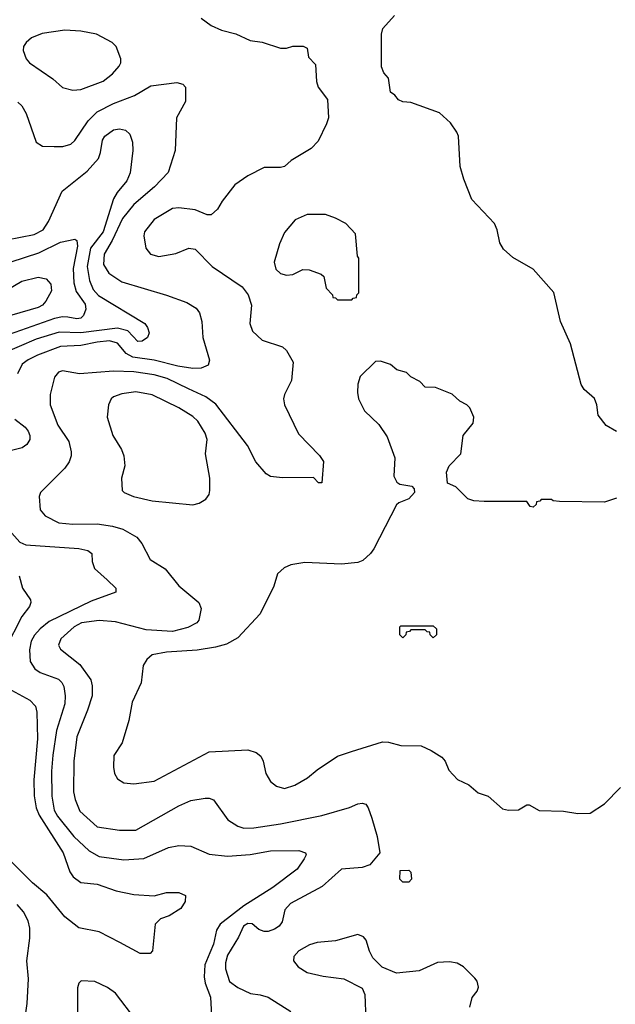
# Model space of a CAD drawing. Extents: x 997026 to 1115308, y 536381 to 619039.
# Tile 439 of 484: x 1102384 to 1105309, y 551211 to 556047. Entities that reach past the tile are written whole.
import ezdxf

# ---------------------------------------------------------------- set-up
doc = ezdxf.new("R2010")
doc.units = 0

msp = doc.modelspace()

# ---------------------------------------------------------------- linework, layer by layer
at = {"layer": '0CON20XD'}
for points in [[(1103275, 556053.8), (1103325, 556018), (1103375, 555995.8), (1103445, 555977.5), (1103515, 555944), (1103575, 555936.2), (1103665, 555906.2), (1103695, 555906.2), (1103725, 555916.2), (1103776.1, 555916.1), (1103795, 555907.5), (1103803, 555863), (1103836.4, 555826.4), (1103842.3, 555742.3), (1103850, 555715), (1103896.2, 555655), (1103900, 555565), (1103891.2, 555535), (1103849.2, 555450.8), (1103815, 555413.3), (1103717.5, 555355), (1103683.6, 555326.4), (1103665, 555320), (1103585, 555320), (1103505, 555280), (1103441.2, 555235), (1103378, 555155), (1103355, 555116.2), (1103325, 555088.8), (1103305, 555088), (1103245, 555112.9), (1103165, 555122.7), (1103135, 555119.1), (1103045, 555065.6), (1102997.5, 555005), (1102994.4, 554985), (1103004.3, 554925), (1103026.7, 554895), (1103067, 554883), (1103151.2, 554898.8), (1103215, 554923.8), (1103245, 554918.8), (1103330, 554835), (1103475.8, 554735), (1103505.5, 554695), (1103522.9, 554645), (1103514.4, 554555), (1103526.8, 554516.8), (1103575, 554472), (1103675, 554440), (1103695, 554421.2), (1103727.5, 554365), (1103718, 554275), (1103684, 554205), (1103680, 554185), (1103684, 554155), (1103752.5, 554012.5), (1103855.9, 553905.9), (1103875.9, 553875.9), (1103868.3, 553771.7), (1103851.7, 553771.7), (1103827.5, 553797.5), (1103675, 553796.2), (1103615, 553803.8), (1103595, 553816.7), (1103544.4, 553874.4), (1103502, 553955), (1103348, 554158), (1103298.5, 554195), (1103213.8, 554233.8), (1103108.1, 554285), (1103045, 554302), (1102945, 554317.3), (1102845, 554319.8), (1102677.5, 554307.5), (1102595, 554321.5), (1102574.3, 554315), (1102555, 554291.4), (1102533.5, 554205), (1102533.5, 554155), (1102571.8, 554055), (1102625.4, 553975.4), (1102637.5, 553925), (1102636.5, 553905), (1102626.7, 553875), (1102605.3, 553844.7), (1102485.7, 553725), (1102480, 553705), (1102485, 553640), (1102509.4, 553609.4), (1102576.2, 553576.2), (1102645, 553568.5), (1102765, 553571.3), (1102840.3, 553559.7), (1102890, 553545), (1102960, 553505), (1102984.1, 553474.1), (1103025, 553395.7), (1103099.1, 553349.1), (1103165, 553265.7), (1103263.8, 553185), (1103275.8, 553155), (1103263.2, 553096.8), (1103254.2, 553085), (1103209.4, 553060.6), (1103135, 553042.3), (1103005, 553050.6), (1102855, 553088.6), (1102775, 553096.2), (1102688, 553085), (1102650.9, 553065), (1102586.9, 553005), (1102574.4, 552975), (1102585, 552954.4), (1102679.5, 552879.5), (1102734, 552804), (1102740.5, 552775), (1102739.5, 552725), (1102717.9, 552655), (1102665.3, 552525), (1102649.6, 552405), (1102648.9, 552255), (1102657.1, 552217.1), (1102680.1, 552160.1), (1102765, 552082.7), (1102875, 552065.4), (1102955, 552066.2), (1103165, 552186.2), (1103225, 552210.9), (1103295, 552223.3), (1103315, 552223.1), (1103335, 552214.2), (1103406.9, 552116.9), (1103455, 552085.6), (1103485, 552076.4), (1103533.1, 552076.9), (1103665, 552097.3), (1103868.2, 552138.2), (1104003.4, 552176.6), (1104045, 552195.8), (1104065, 552198.8), (1104083.6, 552193.6), (1104095.9, 552175.9), (1104113.8, 552125), (1104138.8, 552035), (1104152.5, 551955), (1104103.3, 551895), (1104065, 551881.9), (1103965, 551874.5), (1103869.9, 551790.1), (1103714.3, 551705), (1103685.6, 551675), (1103673.3, 551615), (1103657.5, 551595), (1103635, 551580.3), (1103605, 551568.4), (1103585, 551568.2), (1103558.4, 551578.4), (1103525, 551606.1), (1103505, 551607.2), (1103482.9, 551595), (1103459.2, 551540.8), (1103405, 551452.5), (1103395.3, 551415), (1103395.3, 551385), (1103415, 551323.1), (1103455, 551292.5), (1103516.9, 551263.1), (1103565, 551257.8), (1103605, 551245.6), (1103716, 551175)], [(1104565, 555263.3), (1104547.1, 555325), (1104538, 555475), (1104531.2, 555495), (1104499.5, 555539.5), (1104445, 555590), (1104305, 555640), (1104265, 555642.5), (1104243.6, 555653.6), (1104226.4, 555676.4), (1104205, 555690), (1104195, 555760), (1104172.5, 555785), (1104160, 555815), (1104160, 555975), (1104166.4, 556003.6), (1104225, 556066.7)], [(1102645, 555701.1), (1102685, 555704.5), (1102794.4, 555745), (1102839.6, 555780.4), (1102872, 555818), (1102881.1, 555835), (1102881.1, 555855), (1102857.8, 555915), (1102838.9, 555935), (1102761.2, 555975), (1102685, 555990), (1102605, 555994.5), (1102495, 555978.1), (1102442.6, 555957.4), (1102415.7, 555934.3), (1102403.3, 555915), (1102401.2, 555895), (1102416.2, 555855), (1102432, 555835), (1102546.2, 555756.2), (1102595, 555712.9), (1102645, 555701.1)], [(1102375, 555641.1), (1102395, 555624.2), (1102416, 555586), (1102465.8, 555445), (1102495.5, 555425.5), (1102553.7, 555423.7), (1102595.4, 555424.6), (1102634.6, 555435.4), (1102655, 555454), (1102719.7, 555550.3), (1102765, 555593.9), (1102844.8, 555635.2), (1102947.5, 555675), (1103028.1, 555721.9), (1103155, 555738), (1103185, 555730), (1103197.5, 555715), (1103198.6, 555645), (1103154.4, 555565), (1103146.9, 555405), (1103113.7, 555296.3), (1103046.7, 555225), (1102945, 555139.6), (1102889.2, 555070.8), (1102838.5, 554961.5), (1102798.2, 554895), (1102795.4, 554845), (1102821.5, 554801.5), (1102885, 554759.6), (1103105, 554693.8), (1103205, 554657.5), (1103250.6, 554630.6), (1103266.7, 554606.7), (1103278.6, 554565), (1103282.9, 554485), (1103315.8, 554375), (1103309.7, 554350.3), (1103275.3, 554334.7), (1103235, 554333.1), (1103160, 554345), (1103045, 554374.8), (1102939.4, 554389.4), (1102906.7, 554406.7), (1102865, 554458.1), (1102825, 554469.1), (1102765, 554463.5), (1102683.8, 554446.2), (1102585, 554441.6), (1102471.2, 554398.8), (1102425, 554375.3), (1102396.7, 554355), (1102372.7, 554307.3)], [(1102321.4, 554965), (1102455, 554991.6), (1102499.5, 555015), (1102525.4, 555055), (1102593.1, 555205), (1102715, 555302.7), (1102770.4, 555365), (1102781.2, 555395), (1102790.4, 555455), (1102801.8, 555475), (1102845, 555506), (1102875, 555510.4), (1102903.9, 555503.9), (1102925.6, 555485), (1102938.5, 555445), (1102940.5, 555405), (1102927.2, 555295), (1102910.3, 555255), (1102862.6, 555197.4), (1102845, 555166.5), (1102793.5, 555005), (1102731.1, 554925), (1102715.4, 554835), (1102726.2, 554765), (1102745, 554721.8), (1102771.7, 554691.7), (1102998, 554555), (1103012, 554535), (1103019.2, 554509.2), (1103012, 554485), (1102985, 554467.5), (1102965, 554465.5), (1102915, 554519.1), (1102865, 554532.2), (1102685, 554508.5), (1102578.4, 554511.6), (1102465, 554477.4), (1102297.7, 554405)], [(1105315, 554024), (1105264.1, 554054.1), (1105224.1, 554104.1), (1105218, 554155), (1105205.7, 554185.7), (1105155, 554230), (1105141.4, 554255), (1105089.2, 554455), (1105040, 554565), (1105007.5, 554707.5), (1104905, 554821.2), (1104805, 554878.8), (1104759.5, 554919.5), (1104741.2, 554951.2), (1104729.2, 555015), (1104715.7, 555045.7), (1104603.4, 555163.4), (1104565, 555263.3)], [(1104015, 554670), (1104021.7, 554678.3), (1104038.3, 554681.7), (1104040, 554695), (1104050, 554705), (1104050, 554875), (1104042.5, 554885), (1104033.3, 554995), (1103985.7, 555045.7), (1103935, 555072), (1103885, 555089.2), (1103795, 555090), (1103737, 555063), (1103685, 555001.2), (1103659.4, 554945), (1103634.4, 554855), (1103641.1, 554821.1), (1103665, 554800), (1103695, 554791.5), (1103725, 554795.7), (1103775, 554820), (1103805, 554818.8), (1103865, 554797.5), (1103877.5, 554785), (1103888.3, 554728.3), (1103920, 554695), (1103921.7, 554681.7), (1103935, 554680), (1103945, 554670), (1104015, 554670)], [(1102341.8, 554858.2), (1102478.8, 554901.2), (1102585, 554954.2), (1102655, 554969.2), (1102665, 554962.5), (1102668, 554935), (1102646.4, 554825), (1102650.4, 554755), (1102662.2, 554712.2), (1102705, 554649.1), (1102709.5, 554625), (1102696.8, 554593.2), (1102685, 554580), (1102665, 554576.8), (1102621.2, 554585), (1102595, 554587.3), (1102555, 554579.6), (1102305, 554491.1)], [(1102257.4, 554682.6), (1102395, 554762.5), (1102475, 554782.1), (1102514.6, 554774.6), (1102537.7, 554747.7), (1102539.6, 554715), (1102512.5, 554665), (1102495.5, 554645), (1102475, 554633.7), (1102345.2, 554594.8)], [(1105315, 553696), (1105255, 553676.2), (1105035, 553680), (1105003, 553683), (1104995, 553690), (1104945, 553690), (1104938.3, 553681.7), (1104921.7, 553678.3), (1104920, 553665), (1104905, 553652.5), (1104890, 553655), (1104875, 553680), (1104665, 553680), (1104613.9, 553683.9), (1104585, 553693.3), (1104525, 553752.5), (1104485, 553770), (1104480, 553825), (1104492.5, 553855), (1104550, 553915), (1104561.2, 554005), (1104611.2, 554065), (1104613.3, 554095), (1104595, 554140), (1104580, 554155), (1104545, 554173.3), (1104507.5, 554207.5), (1104425, 554240), (1104375, 554242.5), (1104349.3, 554269.3), (1104305, 554292.5), (1104283.6, 554313.6), (1104236.4, 554326.4), (1104205, 554352.5), (1104155, 554370), (1104131.7, 554368.3), (1104056.7, 554295), (1104044.2, 554255.8), (1104042.5, 554215), (1104048, 554185), (1104078, 554125), (1104147.8, 554057.8), (1104188, 553998), (1104225.7, 553895), (1104222, 553805), (1104236.7, 553775), (1104250, 553765), (1104310, 553755), (1104321.7, 553741.7), (1104322.5, 553725), (1104295, 553693.3), (1104245, 553673.3), (1104235, 553663.3), (1104122.3, 553447.7), (1104105.9, 553424.1), (1104069.2, 553390.8), (1104045, 553381.2), (1103965, 553372.5), (1103785, 553380), (1103715, 553369.2), (1103682.5, 553355), (1103650, 553325), (1103632, 553265), (1103565, 553128), (1103455, 553011.1), (1103399.8, 552980.2), (1103345.9, 552964.1), (1103255, 552949.7), (1103105, 552940.3), (1103035, 552927.7), (1103008.5, 552905), (1102990.9, 552875), (1102980.4, 552789.6), (1102936.4, 552695), (1102920.6, 552605), (1102887.5, 552495), (1102847, 552433), (1102844.4, 552375), (1102850, 552345), (1102865, 552318.8), (1102895, 552298), (1102945, 552293.1), (1103045, 552306.5), (1103315, 552450), (1103505, 552460), (1103545, 552448), (1103568.8, 552428.8), (1103580, 552405), (1103592.9, 552345), (1103616, 552305), (1103645, 552281.4), (1103685, 552271.4), (1103735, 552287.1), (1103797.4, 552322.6), (1103845, 552362), (1103945, 552429.2), (1104013, 552453), (1104165, 552500), (1104195, 552498.8), (1104255, 552482.5), (1104355, 552480), (1104405, 552458), (1104456.7, 552425), (1104473.3, 552405), (1104491.2, 552361.2), (1104533.3, 552315), (1104589.2, 552289.2), (1104635, 552250), (1104685, 552233.3), (1104755, 552170), (1104785, 552163.8), (1104833.6, 552166.4), (1104875, 552190), (1104885, 552190), (1104935, 552163.3), (1105055, 552160), (1105125, 552147.5)], [(1103235, 553664), (1103265, 553672), (1103298.1, 553691.9), (1103314, 553715), (1103317.5, 553735), (1103318.1, 553795), (1103296.4, 553913.6), (1103305.4, 553985.4), (1103295, 554016.2), (1103258.5, 554075), (1103235, 554097.9), (1103165, 554140.4), (1103035, 554204), (1102955, 554218.2), (1102885, 554209.5), (1102845, 554194), (1102834, 554185), (1102820, 554155), (1102813.1, 554095), (1102841.4, 554005), (1102884.3, 553935), (1102895.9, 553904.1), (1102900, 553855), (1102883.8, 553795), (1102886.7, 553735), (1102896.7, 553725), (1102943.3, 553705), (1103035, 553683.1), (1103235, 553664)], [(1102361.1, 554085), (1102410.5, 554045), (1102426.2, 554025), (1102434.6, 554005), (1102433.8, 553985), (1102419.7, 553960.3), (1102396.5, 553943.5), (1102284.2, 553915.8)], [(1102346.1, 553525), (1102385, 553480.8), (1102415, 553467.5), (1102675, 553448.9), (1102719.4, 553439.4), (1102738, 553425), (1102740, 553385), (1102751.3, 553351.3), (1102814.2, 553295)], [(1102382, 553315), (1102397.5, 553255), (1102437, 553197), (1102439.2, 553185), (1102432.5, 553165), (1102395.3, 553114.7), (1102315, 552958.1)], [(1102814.2, 553295), (1102856.7, 553255), (1102856.7, 553235), (1102735, 553190.4), (1102529.3, 553090.7), (1102485, 553055.3), (1102456.6, 553023.4), (1102440.7, 552995), (1102431.8, 552951.8), (1102435.3, 552895), (1102458.3, 552858.3), (1102485, 552839.7), (1102575, 552807.5), (1102591.7, 552791.7), (1102600.9, 552770.9), (1102608.1, 552725), (1102605, 552686.7), (1102565.2, 552555), (1102547.7, 552435), (1102540.4, 552355), (1102542.4, 552232.4), (1102553.9, 552165), (1102569.5, 552135), (1102650.6, 552035), (1102724.5, 551965), (1102775, 551937.2), (1102895, 551920), (1102992.9, 551927.1), (1103115, 551980.9), (1103165, 551990.5), (1103225, 551988.1), (1103315, 551947.9), (1103405, 551937.7), (1103515, 551947.3), (1103615, 551965.3), (1103755, 551966.9), (1103787.5, 551955), (1103790, 551945), (1103781.2, 551925), (1103747.1, 551875), (1103627.5, 551785), (1103485, 551693.7), (1103368.5, 551605), (1103349.7, 551575), (1103335, 551505.8), (1103317.1, 551462.9), (1103293.6, 551405), (1103290.5, 551345), (1103294.5, 551315), (1103321.2, 551245), (1103325.6, 551155)], [(1104415, 553010), (1104400, 553025), (1104398.3, 553038.3), (1104385, 553040), (1104375, 553050), (1104305, 553050), (1104298.3, 553041.7), (1104281.7, 553038.3), (1104280, 553025), (1104265, 553010), (1104250, 553025), (1104250, 553065), (1104255, 553070), (1104415, 553070), (1104430, 553055), (1104430, 553025), (1104415, 553010)], [(1102344.4, 552754.4), (1102434.5, 552704.5), (1102461.4, 552675), (1102468.5, 552645), (1102471.2, 552515), (1102453.4, 552313.4), (1102455.8, 552235), (1102465.2, 552175.2), (1102480.1, 552140.1), (1102598, 551955), (1102631.1, 551861.1), (1102646.2, 551836.2), (1102685, 551809.1), (1102765, 551801.5), (1102857.6, 551767.6), (1102945, 551750), (1103045, 551744), (1103105, 551760), (1103165, 551760), (1103197.5, 551745), (1103196.7, 551715), (1103175, 551681.2), (1103117.5, 551645), (1103075, 551630), (1103050, 551605), (1103036.1, 551473.9), (1103025, 551460), (1102975, 551460), (1102876, 551515), (1102775, 551567.1), (1102675, 551586.2), (1102605, 551640), (1102517.9, 551747.9), (1102447, 551807), (1102345, 551908.9)], [(1105125, 552147.5), (1105185, 552150), (1105255, 552196), (1105334.5, 552275.5)], [(1104295, 551810), (1104265, 551810), (1104250, 551825), (1104251.7, 551868.3), (1104295, 551870), (1104305, 551860), (1104307.5, 551825), (1104295, 551810)], [(1102407.3, 551122.7), (1102420.8, 551215), (1102427.6, 551335), (1102420, 551425), (1102434.2, 551535), (1102434.1, 551585), (1102425, 551621.4), (1102402.5, 551665), (1102371.7, 551701.7)], [(1104593.6, 551196.4), (1104606.4, 551243.6), (1104630, 551275), (1104636.7, 551295), (1104630, 551325), (1104619.5, 551339.5), (1104562.5, 551395), (1104532.3, 551412.3), (1104495, 551420), (1104435, 551416), (1104345, 551375.8), (1104234.2, 551364.2), (1104163.9, 551393.9), (1104118.3, 551438.3), (1104101.2, 551471.2), (1104085.8, 551525), (1104071.7, 551541.7), (1104045, 551554), (1103935, 551522.5), (1103845, 551514.2), (1103807, 551503), (1103755, 551474), (1103730, 551445), (1103728, 551425), (1103752, 551395), (1103795, 551367.5), (1103875, 551348.6), (1103975, 551336.2), (1104065, 551290), (1104079.5, 551259.5), (1104084, 551135)], [(1102955, 551134.2), (1102854.7, 551264.7), (1102815, 551292.5), (1102752.5, 551322.5), (1102686, 551326), (1102674, 551315), (1102667.7, 551292.3), (1102667.3, 551167.3)]]:
    msp.add_lwpolyline(points, dxfattribs=at)

doc.saveas('drawing.dxf')
